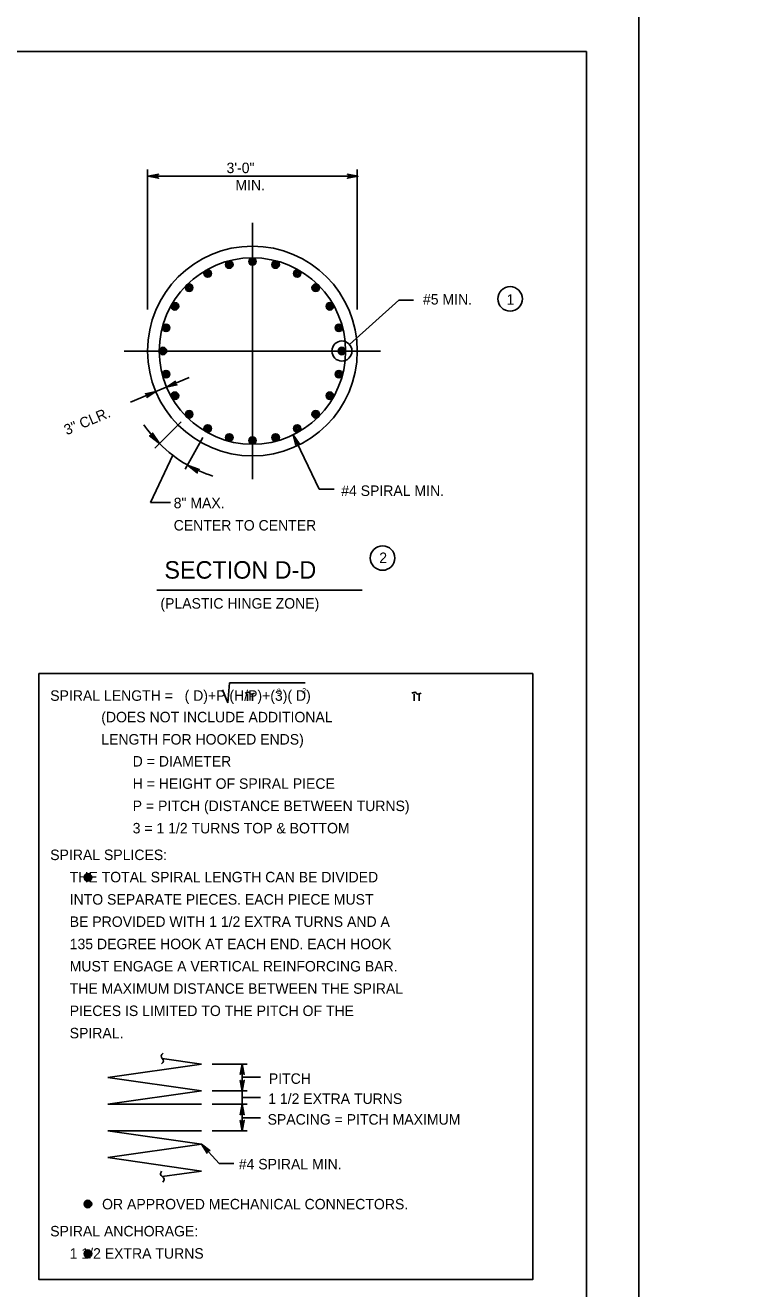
# Model space of a CAD drawing. Extents: x 646165 to 651486, y 296916 to 299292.
# Drawn here: x 648773 to 648975.7, y 297141.3 to 297502.8 of the extents above; entities that cross this region are included whole.
import ezdxf

# ---------------------------------------------------------------- set-up
doc = ezdxf.new("R2010")
doc.units = 0
for name, color, linetype in [('2', 7, 'Continuous'), ('50', 7, 'Continuous'), ('51', 7, 'Continuous'), ('52', 7, 'Continuous'), ('53', 7, 'Continuous'), ('54', 7, 'Continuous'), ('PLT-BNDY', 7, 'Continuous')]:
    doc.layers.add(name, color=color, linetype=linetype)

msp = doc.modelspace()

# ---------------------------------------------------------------- linework, layer by layer
at = {"layer": '2'}
for p, q in [((648147.59, 297495.25), (648933.59, 297495.25)), ((648933.59, 297495.25), (648933.59, 296931.25))]:
    msp.add_line(p, q, dxfattribs=at)
at = {"layer": '50'}
for p, q in [((648837.98, 297446.23), (648837.98, 297372.89)), ((648801.31, 297409.56), (648874.65, 297409.56))]:
    msp.add_line(p, q, dxfattribs=at)
at = {"layer": '51'}
msp.add_circle((648837.98, 297409.56), 30, dxfattribs=at)
for start, end in [(214.1657, 224.8865), (224.8567, 240.2862), (240.2991, 252.3917)]:
    msp.add_arc((648837.98, 297409.56), 37.54, start, end, dxfattribs=at)
at = {"layer": '52'}
for p, q in [((648807.98, 297421.45), (648807.98, 297461.48)), ((648867.98, 297421.45), (648867.98, 297461.48)), ((648808.15, 297459.56), (648868.15, 297459.56)), ((648865.71, 297411.47), (648879.83, 297424.11)), ((648884.06, 297424.11), (648879.83, 297424.11)), ((648803.06, 297394.91), (648819.88, 297401.97)), ((648849.59, 297385.56), (648857.11, 297370)), ((648861.35, 297370), (648857.11, 297370)), ((648814.53, 297366.19), (648808.81, 297366.19)), ((648836.5, 297205.57), (648826.45, 297205.57)), ((648835.06, 297186.47), (648835.06, 297205.57)), ((648840.27, 297201.8), (648835.06, 297201.8)), ((648836.5, 297197.91), (648826.45, 297197.91)), ((648836.5, 297194.07), (648826.45, 297194.07)), ((648840.27, 297195.97), (648835.06, 297195.97)), ((648840.27, 297190.23), (648835.06, 297190.23)), ((648836.5, 297186.47), (648826.45, 297186.47)), ((648823.39, 297182.64), (648828.42, 297177.12)), ((648832.66, 297177.12), (648828.42, 297177.12))]:
    msp.add_line(p, q, dxfattribs=at)
for points in [[(648808.15, 297459.56), (648811.13, 297460.12), (648811.02, 297460.04), (648810.9, 297459.96), (648810.84, 297459.86), (648810.78, 297459.76), (648810.77, 297459.66), (648810.75, 297459.56), (648810.77, 297459.46), (648810.78, 297459.36), (648810.84, 297459.26), (648810.9, 297459.16), (648811.02, 297459.08), (648811.13, 297459), (648808.15, 297459.56), (648811.02, 297459.08), (648810.9, 297459.16), (648808.15, 297459.56), (648810.84, 297459.26), (648810.78, 297459.36), (648808.15, 297459.56), (648810.77, 297459.46), (648810.75, 297459.56), (648808.15, 297459.56), (648810.77, 297459.66), (648810.78, 297459.76), (648808.15, 297459.56), (648810.84, 297459.86), (648810.9, 297459.96), (648808.15, 297459.56), (648811.02, 297460.04)], [(648868.15, 297459.56), (648865.17, 297459), (648865.28, 297459.08), (648865.4, 297459.16), (648865.45, 297459.26), (648865.51, 297459.36), (648865.53, 297459.46), (648865.55, 297459.56), (648865.53, 297459.66), (648865.51, 297459.76), (648865.45, 297459.86), (648865.4, 297459.96), (648865.28, 297460.04), (648865.17, 297460.12), (648868.15, 297459.56), (648865.28, 297460.04), (648865.4, 297459.96), (648868.15, 297459.56), (648865.45, 297459.86), (648865.51, 297459.76), (648868.15, 297459.56), (648865.53, 297459.66), (648865.55, 297459.56), (648868.15, 297459.56), (648865.53, 297459.46), (648865.51, 297459.36), (648868.15, 297459.56), (648865.45, 297459.26), (648865.4, 297459.16), (648868.15, 297459.56), (648865.28, 297459.08)], [(648813.39, 297399.24), (648815.92, 297400.91), (648815.77, 297400.68), (648815.74, 297400.45), (648815.79, 297400.25), (648815.9, 297400.08), (648816.08, 297399.94), (648816.36, 297399.88), (648813.39, 297399.24), (648816.08, 297399.94), (648815.9, 297400.08), (648813.39, 297399.24), (648815.79, 297400.25), (648815.74, 297400.45), (648813.39, 297399.24), (648815.77, 297400.68)], [(648810.32, 297397.96), (648807.78, 297396.29), (648807.93, 297396.52), (648807.96, 297396.75), (648807.92, 297396.95), (648807.81, 297397.12), (648807.62, 297397.26), (648807.35, 297397.32), (648810.32, 297397.96), (648807.62, 297397.26), (648807.81, 297397.12), (648810.32, 297397.96), (648807.92, 297396.95), (648807.96, 297396.75), (648810.32, 297397.96), (648807.93, 297396.52)], [(648849.59, 297385.56), (648851.39, 297383.11), (648851.27, 297383.18), (648851.15, 297383.25), (648851.03, 297383.26), (648850.92, 297383.27), (648850.82, 297383.24), (648850.72, 297383.22), (648850.64, 297383.16), (648850.56, 297383.1), (648850.49, 297383), (648850.43, 297382.9), (648850.41, 297382.77), (648850.39, 297382.63), (648849.59, 297385.56), (648850.41, 297382.77), (648850.43, 297382.9), (648849.59, 297385.56), (648850.49, 297383), (648850.56, 297383.1), (648849.59, 297385.56), (648850.64, 297383.16), (648850.72, 297383.22), (648849.59, 297385.56), (648850.82, 297383.24), (648850.92, 297383.27), (648849.59, 297385.56), (648851.03, 297383.26), (648851.15, 297383.25), (648849.59, 297385.56), (648851.27, 297383.18)], [(648835.06, 297205.57), (648835.62, 297202.59), (648835.46, 297202.82), (648835.26, 297202.94), (648835.06, 297202.97), (648834.86, 297202.94), (648834.66, 297202.82), (648834.5, 297202.59), (648835.06, 297205.57), (648834.66, 297202.82), (648834.86, 297202.94), (648835.06, 297205.57), (648835.06, 297202.97), (648835.26, 297202.94), (648835.06, 297205.57), (648835.46, 297202.82)], [(648835.06, 297197.91), (648834.5, 297200.89), (648834.66, 297200.66), (648834.86, 297200.54), (648835.06, 297200.51), (648835.26, 297200.54), (648835.46, 297200.66), (648835.62, 297200.89), (648835.06, 297197.91), (648835.46, 297200.66), (648835.26, 297200.54), (648835.06, 297197.91), (648835.06, 297200.51), (648834.86, 297200.54), (648835.06, 297197.91), (648834.66, 297200.66)], [(648835.06, 297194.07), (648835.62, 297191.09), (648835.46, 297191.32), (648835.26, 297191.44), (648835.06, 297191.47), (648834.86, 297191.44), (648834.66, 297191.32), (648834.5, 297191.09), (648835.06, 297194.07), (648834.66, 297191.32), (648834.86, 297191.44), (648835.06, 297194.07), (648835.06, 297191.47), (648835.26, 297191.44), (648835.06, 297194.07), (648835.46, 297191.32)], [(648835.06, 297186.47), (648834.5, 297189.46), (648834.66, 297189.23), (648834.86, 297189.11), (648835.06, 297189.07), (648835.26, 297189.11), (648835.46, 297189.23), (648835.62, 297189.46), (648835.06, 297186.47), (648835.46, 297189.23), (648835.26, 297189.11), (648835.06, 297186.47), (648835.06, 297189.07), (648834.86, 297189.11), (648835.06, 297186.47), (648834.66, 297189.23)], [(648823.39, 297182.64), (648825.81, 297180.81), (648825.54, 297180.88), (648825.31, 297180.83), (648825.14, 297180.72), (648825.01, 297180.56), (648824.95, 297180.34), (648824.98, 297180.06), (648823.39, 297182.64), (648824.95, 297180.34), (648825.01, 297180.56), (648823.39, 297182.64), (648825.14, 297180.72), (648825.31, 297180.83), (648823.39, 297182.64), (648825.54, 297180.88)]]:
    msp.add_lwpolyline(points, dxfattribs=at)
for centre, radius in [((648911.72, 297424.48), 3.5), ((648863.58, 297409.56), 2.87), ((648875.21, 297350.33), 3.5)]:
    msp.add_circle(centre, radius, dxfattribs=at)
for points in [[(648811.93, 297205.64), (648812.51, 297206.43), (648811.86, 297207.93), (648812.39, 297208.72)], [(648812.38, 297171.82), (648812.71, 297172.74), (648811.66, 297174.01), (648811.95, 297174.91)]]:
    msp.add_spline(points, degree=3, dxfattribs=at)
at = {"layer": '53'}
for p, q in [((648810.66, 297341.1), (648869.41, 297341.1)), ((648831.43, 297314.66), (648830.93, 297308.87)), ((648831.43, 297314.66), (648853.03, 297314.66)), ((648830.93, 297308.87), (648829.42, 297312.65)), ((648836.59, 297309.51), (648836.59, 297311.53)), ((648838.03, 297309.51), (648838.03, 297311.32)), ((648884.23, 297309.51), (648884.23, 297311.53)), ((648885.67, 297309.51), (648885.67, 297311.32))]:
    msp.add_line(p, q, dxfattribs=at)
msp.add_lwpolyline([(648776.87, 297317.3), (648918.2, 297317.3), (648918.2, 297143.92), (648776.87, 297143.92)], close=True, dxfattribs=at)
for centre, radius in [((648790.91, 297258.97), 1.07), ((648790.91, 297258.97), 0.8), ((648790.91, 297258.97), 0.533), ((648790.91, 297258.97), 0.267), ((648790.91, 297165.54), 1.07), ((648790.91, 297165.54), 0.8), ((648790.91, 297165.54), 0.533), ((648790.91, 297165.54), 0.267), ((648790.91, 297151.31), 1.07), ((648790.91, 297151.31), 0.8), ((648790.91, 297151.31), 0.533), ((648790.91, 297151.31), 0.267)]:
    msp.add_circle(centre, radius, dxfattribs=at)
for points in [[(648835.91, 297311.7), (648836.48, 297311.89), (648837.08, 297311.88), (648837.35, 297311.52), (648838.06, 297311.51), (648838.61, 297311.7)], [(648883.55, 297311.7), (648884.12, 297311.89), (648884.72, 297311.88), (648884.99, 297311.52), (648885.69, 297311.51), (648886.25, 297311.7)]]:
    msp.add_spline(points, degree=3, dxfattribs=at)
at = {"layer": '54'}
for p, q in [((648817.58, 297389.34), (648810.03, 297381.73)), ((648823.8, 297384.84), (648818.69, 297375.74)), ((648815.16, 297379.75), (648808.81, 297366.19)), ((648823.39, 297205.57), (648796.59, 297201.74)), ((648812.19, 297207.18), (648823.39, 297205.57)), ((648796.59, 297201.74), (648823.39, 297197.91)), ((648823.39, 297197.91), (648796.59, 297194.07)), ((648796.59, 297194.07), (648823.39, 297194.07)), ((648823.39, 297182.64), (648796.59, 297186.47)), ((648796.59, 297186.47), (648823.39, 297186.47)), ((648796.59, 297178.81), (648823.39, 297182.64)), ((648823.39, 297174.97), (648796.59, 297178.81)), ((648812.19, 297173.37), (648823.39, 297174.97))]:
    msp.add_line(p, q, dxfattribs=at)
for points in [[(648809.39, 297385.87), (648809.3, 297385.61), (648811.38, 297383.07), (648809.39, 297385.87), (648809.39, 297386.1), (648811.38, 297383.07), (648809.05, 297385.37), (648808.79, 297385.3), (648811.38, 297383.07), (648808.54, 297385.32), (648808.79, 297385.3)], [(648822.13, 297374.9), (648822.14, 297375.17), (648819.38, 297376.95), (648822.13, 297374.9), (648822.2, 297374.68), (648819.38, 297376.95), (648822.31, 297375.47), (648822.53, 297375.62), (648819.38, 297376.95), (648822.77, 297375.67), (648822.53, 297375.62)]]:
    msp.add_lwpolyline(points, dxfattribs=at)
for centre, radius in [((648837.98, 297409.56), 26.67), ((648837.98, 297435.16), 1.07), ((648837.98, 297435.16), 0.8), ((648825.18, 297431.73), 1.07), ((648825.18, 297431.73), 0.8), ((648825.18, 297431.73), 0.533), ((648831.35, 297434.29), 1.07), ((648831.35, 297434.29), 0.8), ((648831.35, 297434.29), 0.533), ((648831.35, 297434.29), 0.267), ((648837.98, 297435.16), 0.533), ((648837.98, 297435.16), 0.267), ((648844.61, 297434.29), 1.07), ((648844.61, 297434.29), 0.8), ((648844.61, 297434.29), 0.533), ((648844.61, 297434.29), 0.267), ((648850.78, 297431.73), 1.07), ((648850.78, 297431.73), 0.8), ((648850.78, 297431.73), 0.533), ((648819.88, 297427.66), 1.07), ((648825.18, 297431.73), 0.267), ((648850.78, 297431.73), 0.267), ((648856.08, 297427.66), 1.07), ((648819.88, 297427.66), 0.8), ((648819.88, 297427.66), 0.533), ((648819.88, 297427.66), 0.267), ((648856.08, 297427.66), 0.8), ((648856.08, 297427.66), 0.533), ((648856.08, 297427.66), 0.267), ((648815.81, 297422.36), 1.07), ((648815.81, 297422.36), 0.8), ((648815.81, 297422.36), 0.533), ((648815.81, 297422.36), 0.267), ((648860.15, 297422.36), 1.07), ((648860.15, 297422.36), 0.8), ((648860.15, 297422.36), 0.533), ((648860.15, 297422.36), 0.267), ((648813.25, 297416.19), 1.07), ((648813.25, 297416.19), 0.8), ((648813.25, 297416.19), 0.533), ((648813.25, 297416.19), 0.267), ((648862.71, 297416.19), 1.07), ((648862.71, 297416.19), 0.8), ((648862.71, 297416.19), 0.533), ((648862.71, 297416.19), 0.267), ((648812.38, 297409.56), 1.07), ((648863.58, 297409.56), 1.07), ((648812.38, 297409.56), 0.8), ((648812.38, 297409.56), 0.533), ((648812.38, 297409.56), 0.267), ((648863.58, 297409.56), 0.8), ((648863.58, 297409.56), 0.533), ((648863.58, 297409.56), 0.267), ((648813.25, 297402.94), 1.07), ((648813.25, 297402.94), 0.8), ((648813.25, 297402.94), 0.533), ((648862.71, 297402.94), 1.07), ((648862.71, 297402.94), 0.8), ((648862.71, 297402.94), 0.533), ((648813.25, 297402.94), 0.267), ((648862.71, 297402.94), 0.267), ((648815.81, 297396.76), 1.07), ((648815.81, 297396.76), 0.8), ((648815.81, 297396.76), 0.533), ((648815.81, 297396.76), 0.267), ((648860.15, 297396.76), 1.07), ((648860.15, 297396.76), 0.8), ((648860.15, 297396.76), 0.533), ((648860.15, 297396.76), 0.267), ((648819.88, 297391.46), 1.07), ((648856.08, 297391.46), 1.07), ((648819.88, 297391.46), 0.8), ((648819.88, 297391.46), 0.533), ((648819.88, 297391.46), 0.267), ((648856.08, 297391.46), 0.8), ((648856.08, 297391.46), 0.533), ((648856.08, 297391.46), 0.267), ((648825.18, 297387.39), 1.07), ((648825.18, 297387.39), 0.8), ((648825.18, 297387.39), 0.533), ((648825.18, 297387.39), 0.267), ((648831.35, 297384.83), 1.07), ((648831.35, 297384.83), 0.8), ((648831.35, 297384.83), 0.533), ((648844.61, 297384.83), 1.07), ((648844.61, 297384.83), 0.8), ((648844.61, 297384.83), 0.533), ((648850.78, 297387.39), 1.07), ((648850.78, 297387.39), 0.8), ((648850.78, 297387.39), 0.533), ((648850.78, 297387.39), 0.267), ((648831.35, 297384.83), 0.267), ((648837.98, 297383.96), 1.07), ((648837.98, 297383.96), 0.8), ((648837.98, 297383.96), 0.533), ((648837.98, 297383.96), 0.267), ((648844.61, 297384.83), 0.267)]:
    msp.add_circle(centre, radius, dxfattribs=at)
msp.add_arc((648811.31, 297432.06), 22.5, 270, 270.00000277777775, dxfattribs=at)
at = {"layer": 'PLT-BNDY'}
for points in [[(648107.59, 297510.25), (648948.59, 297510.25), (648948.59, 296916.25), (648107.59, 296916.25)], [(648948.59, 297510.25), (649789.59, 297510.25), (649789.59, 296916.25), (648948.59, 296916.25)]]:
    msp.add_lwpolyline(points, close=True, dxfattribs=at)

# ---------------------------------------------------------------- texts
at = {"layer": '53'}
for s, height, p in [('3\'-0"', 3, (648830.57, 297460.45)), ('MIN.', 3, (648833.11, 297455.53)), ('#5 MIN.', 3, (648886.78, 297422.85)), ('1', 3, (648910.7, 297422.79)), ('#4 SPIRAL MIN.', 3, (648863.38, 297368.1)), ('8" MAX.', 3, (648815.44, 297364.58)), ('CENTER TO CENTER', 3, (648815.44, 297358.2)), ('SECTION D-D', 5, (648812.78, 297344.44)), ('2', 3, (648874.27, 297348.91)), ('(PLASTIC HINGE ZONE)', 3, (648811.64, 297335.86)), ('2', 1.5, (648844.95, 297311.48)), ('2', 1.5, (648852.18, 297311.63)), ('SPIRAL LENGTH =   ( D)+P (H/P)+(3)( D)', 3, (648780.11, 297309.49)), ('(DOES NOT INCLUDE ADDITIONAL', 3, (648794.72, 297303.34)), ('LENGTH FOR HOOKED ENDS)', 3, (648794.72, 297296.97)), ('D = DIAMETER', 3, (648803.71, 297290.69)), ('H = HEIGHT OF SPIRAL PIECE', 3, (648803.71, 297284.31)), ('P = PITCH (DISTANCE BETWEEN TURNS)', 3, (648803.71, 297277.94)), ('3 = 1 1/2 TURNS TOP & BOTTOM', 3, (648803.71, 297271.56)), ('SPIRAL SPLICES:', 3, (648780.11, 297263.93)), ('     THE TOTAL SPIRAL LENGTH CAN BE DIVIDED', 3, (648780.11, 297257.56)), ('     INTO SEPARATE PIECES. EACH PIECE MUST', 3, (648780.11, 297251.18)), ('     BE PROVIDED WITH 1 1/2 EXTRA TURNS AND A', 3, (648780.11, 297244.81)), ('     135 DEGREE HOOK AT EACH END. EACH HOOK', 3, (648780.11, 297238.43)), ('     MUST ENGAGE A VERTICAL REINFORCING BAR.', 3, (648780.11, 297232.06)), ('     THE MAXIMUM DISTANCE BETWEEN THE SPIRAL', 3, (648780.11, 297225.68)), ('     PIECES IS LIMITED TO THE PITCH OF THE', 3, (648780.11, 297219.31)), ('     SPIRAL.', 3, (648780.11, 297212.93)), ('PITCH', 3, (648842.68, 297199.91)), ('1 1/2 EXTRA TURNS', 3, (648842.5, 297194.17)), ('SPACING = PITCH MAXIMUM', 3, (648842.32, 297188.24)), ('#4 SPIRAL MIN.', 3, (648834.07, 297175.44)), ('OR APPROVED MECHANICAL CONNECTORS.', 3, (648794.95, 297164)), ('SPIRAL ANCHORAGE:', 3, (648780.11, 297156.27)), ('     1 1/2 EXTRA TURNS', 3, (648780.11, 297149.9))]:
    msp.add_text(s, height=height, dxfattribs=at).set_placement(p)
msp.add_text('3" CLR.', height=3, rotation=22.7605, dxfattribs=at).set_placement((648784.82, 297385.43))

doc.saveas('drawing.dxf')
